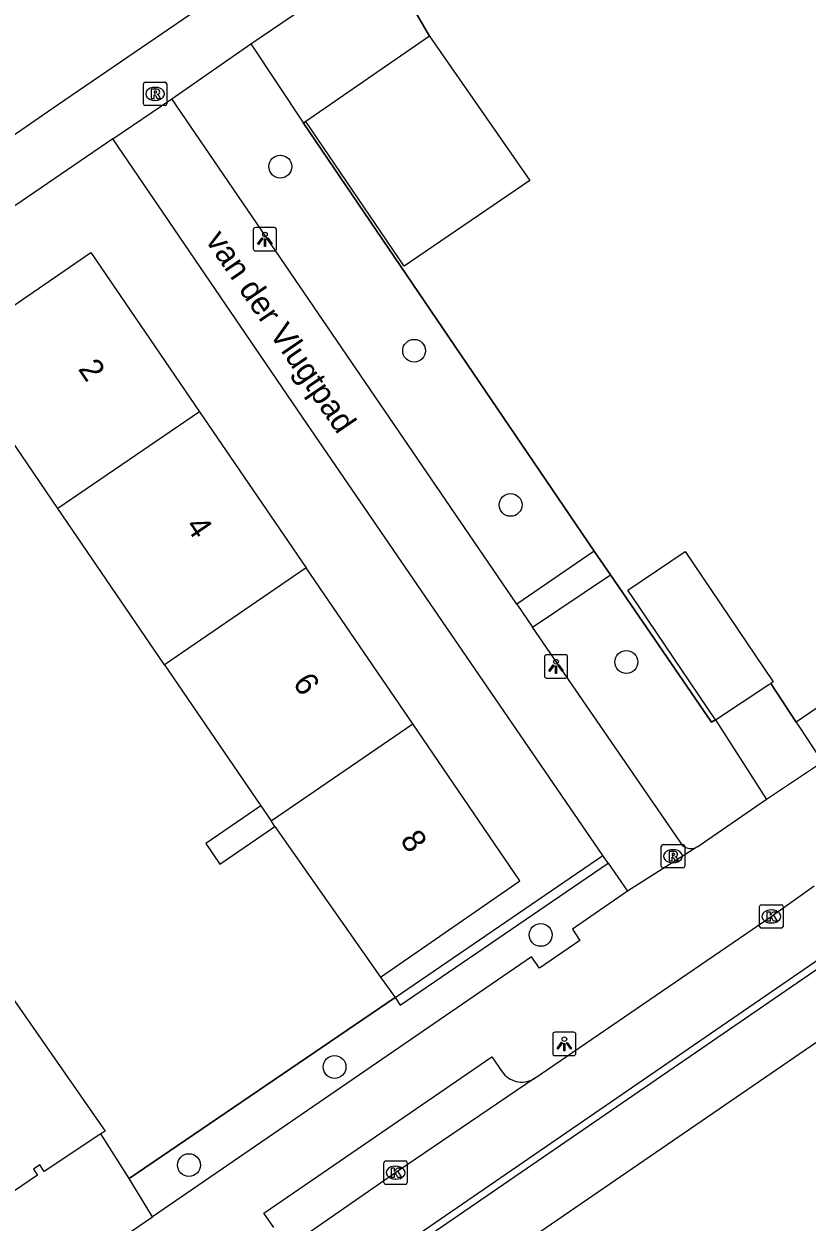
# Model space of a CAD drawing. Extents: x 157466 to 158888, y 383063 to 384677.
# Drawn here: x 158521.2 to 158554.7, y 383629.9 to 383681.2 of the extents above; entities that cross this region are included whole.
import ezdxf

# ---------------------------------------------------------------- set-up
doc = ezdxf.new("R2010")
doc.units = 0
for name, color, linetype in [('IMGEO_Boom', 7, 'Continuous'), ('IMGEO_Fietspad_gesloten', 7, 'Continuous'), ('IMGEO_Groenvoorziening', 7, 'Continuous'), ('IMGEO_Haag', 7, 'Continuous'), ('IMGEO_Hek', 7, 'Continuous'), ('IMGEO_Kolk', 7, 'Continuous'), ('IMGEO_Lichtpunt', 7, 'Continuous'), ('IMGEO_Openbare_ruimte_label', 7, 'Continuous'), ('IMGEO_Pand', 7, 'Continuous'), ('IMGEO_Pand_nummerreeks', 7, 'Continuous'), ('IMGEO_Rijbaan_lokaal_open', 7, 'Continuous'), ('IMGEO_Rioolput', 7, 'Continuous'), ('IMGEO_Voetpad_open', 7, 'Continuous')]:
    doc.layers.add(name, color=color, linetype=linetype)

msp = doc.modelspace()

# ---------------------------------------------------------------- linework, layer by layer
at = {"layer": 'IMGEO_Boom'}
for centre in [(158532.144, 383675.066), (158537.876, 383667.183), (158542.006, 383660.586), (158546.964, 383653.863), (158543.296, 383642.181), (158534.468, 383636.529), (158528.233, 383632.328)]:
    msp.add_circle(centre, 0.489, dxfattribs=at)
at = {"layer": 'IMGEO_Fietspad_gesloten'}
for points in [[(158619.533, 383684.885), (158594.652, 383667.82), (158523.57, 383619.052), (158500, 383602.881), (158449.207, 383568.025), (158400.089, 383534.274)], [(158382.666, 383518.924), (158382.786, 383519.037), (158385.186, 383520.921), (158400.504, 383531.525), (158500, 383599.794), (158509.882, 383606.575), (158524.995, 383616.939), (158597.382, 383666.576), (158618.032, 383680.773)]]:
    msp.add_lwpolyline(points, dxfattribs=at)
at = {"layer": 'IMGEO_Groenvoorziening'}
for points in [[(158533.137, 383676.929), (158545.591, 383658.604)], [(158569.628, 383661.787), (158554.238, 383651.293)], [(158546.288, 383657.587), (158550.609, 383651.283), (158550.778, 383651.38)], [(158526.671, 383630.111), (158525.673, 383631.755), (158537.058, 383639.507)]]:
    msp.add_lwpolyline(points, dxfattribs=at)
at = {"layer": 'IMGEO_Haag'}
for points in [[(158537.058, 383639.507), (158545.961, 383645.584)], [(158537.058, 383639.507), (158537.284, 383639.177), (158546.187, 383645.254)]]:
    msp.add_lwpolyline(points, dxfattribs=at)
at = {"layer": 'IMGEO_Hek'}
for points in [[(158538.531, 383680.642), (158537.757, 383681.972)], [(158533.137, 383676.929), (158533.24, 383676.996)], [(158545.591, 383658.604), (158533.137, 383676.929)], [(158569.628, 383661.787), (158554.238, 383651.293)], [(158546.288, 383657.587), (158545.591, 383658.604)], [(158550.778, 383651.38), (158550.609, 383651.283), (158546.288, 383657.587)], [(158554.238, 383651.293), (158553.143, 383652.946)], [(158536.437, 383640.375), (158537.058, 383639.507)], [(158537.058, 383639.507), (158525.673, 383631.755)], [(158525.673, 383631.755), (158524.462, 383633.66)]]:
    msp.add_lwpolyline(points, dxfattribs=at)
at = {"layer": 'IMGEO_Kolk'}
for p, q in [((158552.745, 383643.473), (158553.597, 383643.473)), ((158552.67, 383642.547), (158552.67, 383643.399)), ((158553.158, 383643.253), (158553.183, 383643.253)), ((158553.671, 383643.399), (158553.671, 383642.547)), ((158553.597, 383642.473), (158552.745, 383642.473)), ((158553.181, 383642.693), (158553.156, 383642.693)), ((158536.583, 383631.578), (158536.583, 383632.43)), ((158536.658, 383632.504), (158537.51, 383632.504)), ((158537.071, 383632.284), (158537.096, 383632.284)), ((158537.584, 383632.43), (158537.584, 383631.578)), ((158537.094, 383631.724), (158537.069, 383631.724)), ((158537.51, 383631.504), (158536.658, 383631.504))]:
    msp.add_line(p, q, dxfattribs=at)
for points in [[(158552.745, 383643.473), (158553.597, 383643.473)], [(158552.67, 383642.547), (158552.67, 383643.399)], [(158552.991, 383643.173), (158553.114, 383643.173), (158553.114, 383643.022), (158553.244, 383643.173), (158553.408, 383643.173), (158553.262, 383643.022), (158553.415, 383642.773), (158553.263, 383642.773), (158553.178, 383642.937), (158553.114, 383642.87), (158553.114, 383642.773), (158552.991, 383642.773), (158552.991, 383643.173)], [(158553.671, 383643.399), (158553.671, 383642.547)], [(158553.597, 383642.473), (158552.745, 383642.473)], [(158536.583, 383631.578), (158536.583, 383632.43)], [(158536.658, 383632.504), (158537.51, 383632.504)], [(158536.904, 383632.204), (158537.027, 383632.204), (158537.027, 383632.053), (158537.157, 383632.204), (158537.321, 383632.204), (158537.175, 383632.053), (158537.328, 383631.804), (158537.176, 383631.804), (158537.091, 383631.968), (158537.027, 383631.901), (158537.027, 383631.804), (158536.904, 383631.804), (158536.904, 383632.204)], [(158537.584, 383632.43), (158537.584, 383631.578)], [(158537.51, 383631.504), (158536.658, 383631.504)]]:
    msp.add_lwpolyline(points, dxfattribs=at)
for centre, start, end in [((158552.747, 383643.397), 91.552, 178.448), ((158552.747, 383643.397), 91.552, 178.448), ((158553.595, 383643.397), 1.552, 88.448), ((158553.595, 383643.397), 1.552, 88.448), ((158552.747, 383642.549), 181.552, 268.448), ((158552.747, 383642.549), 181.552, 268.448), ((158553.595, 383642.549), 271.552, 358.448), ((158553.595, 383642.549), 271.552, 358.448), ((158536.66, 383632.428), 91.552, 178.448), ((158536.66, 383632.428), 91.552, 178.448), ((158537.508, 383632.428), 1.552, 88.448), ((158537.508, 383632.428), 1.552, 88.448), ((158536.66, 383631.58), 181.552, 268.448), ((158536.66, 383631.58), 181.552, 268.448), ((158537.508, 383631.58), 271.552, 358.448), ((158537.508, 383631.58), 271.552, 358.448)]:
    msp.add_arc(centre, 0.0765, start, end, dxfattribs=at)
for centre, major_axis, ratio, start_param, end_param in [((158553.157, 383642.973), (-0.387, 0.002), 0.722429, 4.712389, 7.853982), ((158553.182, 383642.973), (-0.39, 0.002), 0.717154, 1.570796, 4.712389), ((158537.07, 383632.004), (-0.387, 0.002), 0.722429, 4.712389, 7.853982), ((158537.095, 383632.004), (-0.39, 0.002), 0.717154, 1.570796, 4.712389)]:
    msp.add_ellipse(centre, major_axis=major_axis, ratio=ratio, start_param=start_param, end_param=end_param, dxfattribs=at)
at = {"layer": 'IMGEO_Lichtpunt'}
for p, q in [((158530.989, 383672.358), (158530.989, 383671.551)), ((158530.989, 383672.358), (158530.989, 383671.551)), ((158531.891, 383672.453), (158531.083, 383672.453)), ((158531.891, 383672.453), (158531.083, 383672.453)), ((158531.985, 383671.551), (158531.985, 383672.358)), ((158531.985, 383671.551), (158531.985, 383672.358)), ((158531.083, 383671.457), (158531.891, 383671.457)), ((158531.083, 383671.457), (158531.891, 383671.457)), ((158543.453, 383654.077), (158543.453, 383653.27)), ((158543.453, 383654.077), (158543.453, 383653.27)), ((158544.355, 383654.172), (158543.547, 383654.172)), ((158544.355, 383654.172), (158543.547, 383654.172)), ((158544.449, 383653.27), (158544.449, 383654.077)), ((158544.449, 383653.27), (158544.449, 383654.077)), ((158543.547, 383653.176), (158544.355, 383653.176)), ((158543.547, 383653.176), (158544.355, 383653.176)), ((158543.809, 383637.919), (158543.809, 383637.112)), ((158543.809, 383637.919), (158543.809, 383637.112)), ((158544.711, 383638.014), (158543.903, 383638.014)), ((158544.711, 383638.014), (158543.903, 383638.014)), ((158544.805, 383637.112), (158544.805, 383637.919)), ((158544.805, 383637.112), (158544.805, 383637.919)), ((158543.903, 383637.018), (158544.711, 383637.018)), ((158543.903, 383637.018), (158544.711, 383637.018))]:
    msp.add_line(p, q, dxfattribs=at)
for points in [[(158531.363, 383672.022), (158531.402, 383671.994), (158531.214, 383671.732), (158531.176, 383671.759), (158531.363, 383672.022)], [(158531.465, 383671.974), (158531.512, 383671.974), (158531.512, 383671.652), (158531.465, 383671.652), (158531.465, 383671.974)], [(158531.575, 383671.994), (158531.613, 383672.021), (158531.8, 383671.759), (158531.761, 383671.731), (158531.575, 383671.994)], [(158543.827, 383653.741), (158543.866, 383653.713), (158543.678, 383653.451), (158543.64, 383653.478), (158543.827, 383653.741)], [(158543.929, 383653.693), (158543.976, 383653.693), (158543.976, 383653.371), (158543.929, 383653.371), (158543.929, 383653.693)], [(158544.039, 383653.713), (158544.077, 383653.74), (158544.264, 383653.478), (158544.225, 383653.45), (158544.039, 383653.713)], [(158544.183, 383637.583), (158544.222, 383637.555), (158544.034, 383637.293), (158543.996, 383637.32), (158544.183, 383637.583)], [(158544.285, 383637.535), (158544.332, 383637.535), (158544.332, 383637.213), (158544.285, 383637.213), (158544.285, 383637.535)], [(158544.395, 383637.555), (158544.433, 383637.582), (158544.62, 383637.32), (158544.581, 383637.292), (158544.395, 383637.555)]]:
    msp.add_lwpolyline(points, dxfattribs=at)
for centre in [(158531.488, 383672.156), (158543.952, 383653.875), (158544.308, 383637.717)]:
    msp.add_circle(centre, 0.0994, dxfattribs=at)
for centre, start, end in [((158531.083, 383672.358), 90, 180), ((158531.083, 383672.358), 90, 180), ((158531.891, 383672.358), 0, 90), ((158531.891, 383672.358), 0, 90), ((158531.083, 383671.551), 180, 270), ((158531.083, 383671.551), 180, 270), ((158531.891, 383671.551), 270, 0), ((158531.891, 383671.551), 270, 360), ((158543.547, 383654.077), 90, 180), ((158543.547, 383654.077), 90, 180), ((158544.355, 383654.077), 0, 90), ((158544.355, 383654.077), 0, 90), ((158543.547, 383653.27), 180, 270), ((158543.547, 383653.27), 180, 270), ((158544.355, 383653.27), 270, 0), ((158544.355, 383653.27), 270, 360), ((158543.903, 383637.919), 90, 180), ((158543.903, 383637.919), 90, 180), ((158544.711, 383637.919), 0, 90), ((158544.711, 383637.919), 0, 90), ((158543.903, 383637.112), 180, 270), ((158543.903, 383637.112), 180, 270), ((158544.711, 383637.112), 270, 0), ((158544.711, 383637.112), 270, 360)]:
    msp.add_arc(centre, 0.0946, start, end, dxfattribs=at)
at = {"layer": 'IMGEO_Pand'}
for points in [[(158538.531, 383680.642), (158542.836, 383674.465), (158537.453, 383670.803), (158533.24, 383676.996)], [(158538.531, 383680.642), (158533.24, 383676.996)], [(158522.625, 383660.429), (158517.977, 383667.236), (158524.027, 383671.386), (158528.684, 383664.573)], [(158528.684, 383664.573), (158522.625, 383660.429)], [(158528.684, 383664.573), (158533.25, 383657.893)], [(158527.188, 383653.747), (158522.625, 383660.429)], [(158550.778, 383651.38), (158547.505, 383656.23), (158547.03, 383656.934), (158549.483, 383658.59), (158553.247, 383653.015), (158553.143, 383652.946)], [(158533.25, 383657.893), (158527.188, 383653.747)], [(158537.816, 383651.213), (158533.25, 383657.893)], [(158527.188, 383653.747), (158531.317, 383647.7)], [(158550.778, 383651.38), (158553.063, 383652.893), (158553.143, 383652.946)], [(158531.75, 383647.066), (158537.816, 383651.213)], [(158531.917, 383646.827), (158536.437, 383640.375), (158538.611, 383641.876), (158542.406, 383644.499), (158537.816, 383651.213)], [(158531.317, 383647.7), (158528.962, 383646.09), (158529.559, 383645.215), (158531.917, 383646.827)], [(158531.317, 383647.7), (158531.75, 383647.066)], [(158531.917, 383646.827), (158531.75, 383647.066)], [(158518.115, 383637.745), (158518.217, 383637.597), (158520.771, 383639.354), (158524.652, 383633.786), (158524.462, 383633.66), (158522.036, 383632.056), (158521.848, 383632.34), (158521.574, 383632.152), (158521.748, 383631.895), (158519.008, 383630.039), (158515.119, 383635.696)]]:
    msp.add_lwpolyline(points, dxfattribs=at)
at = {"layer": 'IMGEO_Rijbaan_lokaal_open'}
for points in [[(158619.216, 383685.422), (158617.63, 383684.079), (158616.756, 383683.403), (158594.495, 383668.112), (158523.401, 383619.303), (158507.088, 383608.103), (158500, 383603.242), (158404.665, 383537.859)], [(158469.244, 383641.352), (158482.695, 383650.296), (158498.727, 383661.295), (158500, 383662.168), (158501.86, 383663.444), (158510.016, 383669.039), (158512.882, 383671), (158522.61, 383677.706), (158529.482, 383682.419)], [(158543.048, 383636.047), (158553.168, 383642.972), (158554.999, 383644.275)], [(158543.048, 383636.047), (158537.129, 383632.034), (158531.678, 383628.265)]]:
    msp.add_lwpolyline(points, dxfattribs=at)
at = {"layer": 'IMGEO_Rioolput'}
for p, q in [((158526.285, 383677.753), (158526.285, 383678.605)), ((158526.36, 383678.679), (158527.212, 383678.679)), ((158526.773, 383678.459), (158526.798, 383678.459)), ((158527.286, 383678.605), (158527.286, 383677.753)), ((158526.796, 383677.899), (158526.771, 383677.899)), ((158527.212, 383677.679), (158526.36, 383677.679)), ((158548.534, 383646.048), (158549.386, 383646.048)), ((158548.459, 383645.122), (158548.459, 383645.974)), ((158548.947, 383645.828), (158548.972, 383645.828)), ((158549.46, 383645.974), (158549.46, 383645.122)), ((158549.386, 383645.048), (158548.534, 383645.048)), ((158548.97, 383645.268), (158548.945, 383645.268))]:
    msp.add_line(p, q, dxfattribs=at)
for points in [[(158526.285, 383677.753), (158526.285, 383678.605)], [(158526.36, 383678.679), (158527.212, 383678.679)], [(158526.874, 383678.377), (158526.622, 383678.379), (158526.622, 383677.979)], [(158526.8, 383678.298), (158526.746, 383678.298), (158526.746, 383678.217)], [(158527.286, 383678.605), (158527.286, 383677.753)], [(158526.622, 383677.979), (158526.746, 383677.979), (158526.746, 383678.141), (158526.757, 383678.141)], [(158526.746, 383678.217), (158526.798, 383678.217)], [(158526.804, 383678.112), (158526.875, 383677.979), (158527.015, 383677.979), (158526.95, 383678.105)], [(158527.212, 383677.679), (158526.36, 383677.679)], [(158548.534, 383646.048), (158549.386, 383646.048)], [(158548.459, 383645.122), (158548.459, 383645.974)], [(158549.048, 383645.746), (158548.796, 383645.748), (158548.796, 383645.348)], [(158548.796, 383645.348), (158548.92, 383645.348), (158548.92, 383645.51), (158548.931, 383645.51)], [(158548.974, 383645.667), (158548.92, 383645.667), (158548.92, 383645.586)], [(158548.92, 383645.586), (158548.972, 383645.586)], [(158548.978, 383645.481), (158549.049, 383645.348), (158549.189, 383645.348), (158549.124, 383645.474)], [(158549.46, 383645.974), (158549.46, 383645.122)], [(158549.386, 383645.048), (158548.534, 383645.048)]]:
    msp.add_lwpolyline(points, dxfattribs=at)
for centre, radius, start, end in [((158526.362, 383678.603), 0.0765, 91.552, 178.448), ((158526.362, 383678.603), 0.0765, 91.552, 178.448), ((158526.806, 383678.202), 0.0964, 77.0061, 93.1865), ((158526.82, 383678.259), 0.0378, 276.6634, 79.6772), ((158526.873, 383678.267), 0.109, 350.3612, 89.416), ((158527.21, 383678.603), 0.0765, 1.552, 88.448), ((158527.21, 383678.603), 0.0765, 1.552, 88.448), ((158526.756, 383678.088), 0.0533, 26.0293, 88.6989), ((158526.782, 383678.406), 0.19, 274.7715, 282.9687), ((158526.871, 383678.267), 0.112, 277.5842, 350.9817), ((158526.855, 383678.052), 0.108, 29.5134, 73.7905), ((158526.362, 383677.755), 0.0765, 181.552, 268.448), ((158526.362, 383677.755), 0.0765, 181.552, 268.448), ((158527.21, 383677.755), 0.0765, 271.552, 358.448), ((158527.21, 383677.755), 0.0765, 271.552, 358.448), ((158548.536, 383645.972), 0.0765, 91.552, 178.448), ((158548.536, 383645.972), 0.0765, 91.552, 178.448), ((158549.384, 383645.972), 0.0765, 1.552, 88.448), ((158549.384, 383645.972), 0.0765, 1.552, 88.448), ((158548.93, 383645.457), 0.0533, 26.0293, 88.6989), ((158548.956, 383645.775), 0.19, 274.7715, 282.9687), ((158548.98, 383645.571), 0.0964, 77.0061, 93.1865), ((158548.994, 383645.628), 0.0378, 276.6634, 79.6772), ((158549.047, 383645.636), 0.109, 350.3612, 89.416), ((158549.045, 383645.636), 0.112, 277.5842, 350.9817), ((158549.029, 383645.421), 0.108, 29.5134, 73.7905), ((158548.536, 383645.124), 0.0765, 181.552, 268.448), ((158548.536, 383645.124), 0.0765, 181.552, 268.448), ((158549.384, 383645.124), 0.0765, 271.552, 358.448), ((158549.384, 383645.124), 0.0765, 271.552, 358.448)]:
    msp.add_arc(centre, radius, start, end, dxfattribs=at)
for centre, major_axis, ratio, start_param, end_param in [((158526.772, 383678.179), (-0.387, 0.002), 0.722429, 4.712389, 7.853982), ((158526.797, 383678.179), (-0.39, 0.002), 0.717154, 1.570796, 4.712389), ((158548.946, 383645.548), (-0.387, 0.002), 0.722429, 4.712389, 7.853982), ((158548.971, 383645.548), (-0.39, 0.002), 0.717154, 1.570796, 4.712389)]:
    msp.add_ellipse(centre, major_axis=major_axis, ratio=ratio, start_param=start_param, end_param=end_param, dxfattribs=at)
at = {"layer": 'IMGEO_Voetpad_open'}
for points in [[(158530.885, 383680.314), (158536.359, 383684.038)], [(158537.757, 383681.972), (158538.531, 383680.642)], [(158527.502, 383677.972), (158530.885, 383680.314)], [(158530.885, 383680.314), (158533.137, 383676.929)], [(158524.98, 383676.251), (158527.502, 383677.972)], [(158542.273, 383656.334), (158527.502, 383677.972)], [(158533.24, 383676.996), (158533.137, 383676.929)], [(158524.98, 383676.251), (158503.246, 383661.416)], [(158545.961, 383645.584), (158533.101, 383664.343), (158524.98, 383676.251)], [(158545.591, 383658.604), (158542.273, 383656.334)], [(158545.591, 383658.604), (158546.288, 383657.587)], [(158542.945, 383655.348), (158546.288, 383657.587)], [(158542.273, 383656.334), (158542.945, 383655.348)], [(158549.986, 383645.929), (158549.943, 383645.908), (158549.898, 383645.89), (158549.852, 383645.877), (158549.805, 383645.868), (158549.757, 383645.864), (158549.709, 383645.863), (158549.661, 383645.867), (158549.614, 383645.876), (158549.568, 383645.888), (158549.523, 383645.904), (158549.479, 383645.925), (158549.438, 383645.949), (158549.399, 383645.977), (158542.945, 383655.348)], [(158553.143, 383652.946), (158554.238, 383651.293)], [(158550.778, 383651.38), (158552.969, 383647.97)], [(158554.238, 383651.293), (158554.345, 383651.112), (158555.362, 383649.578)], [(158555.362, 383649.578), (158552.969, 383647.97)], [(158552.969, 383647.97), (158550.02, 383645.949), (158549.986, 383645.929)], [(158546.187, 383645.254), (158545.961, 383645.584)], [(158549.986, 383645.929), (158547.01, 383644.054)], [(158546.187, 383645.254), (158547.01, 383644.054)], [(158547.01, 383644.054), (158544.65, 383642.42), (158544.965, 383641.936), (158543.251, 383640.752), (158542.905, 383641.239), (158526.671, 383630.111)], [(158531.866, 383629.652), (158531.441, 383630.264), (158541.201, 383636.961), (158541.64, 383636.319), (158541.697, 383636.246), (158541.761, 383636.178), (158541.831, 383636.116), (158541.905, 383636.061), (158541.985, 383636.012), (158542.068, 383635.971), (158542.155, 383635.937), (158542.244, 383635.911), (158542.336, 383635.894), (158542.428, 383635.884), (158542.521, 383635.883), (158542.614, 383635.89), (158542.706, 383635.906), (158542.796, 383635.93), (158542.883, 383635.961), (158542.968, 383636), (158543.048, 383636.047)], [(158521.679, 383626.71), (158526.671, 383630.111)]]:
    msp.add_lwpolyline(points, dxfattribs=at)

# ---------------------------------------------------------------- texts
at = {"layer": 'IMGEO_Openbare_ruimte_label'}
msp.add_text('van der Vlugtpad', height=1, rotation=304.3579, dxfattribs=at).set_placement((158528.914, 383671.911))
at = {"layer": 'IMGEO_Pand_nummerreeks'}
for s, rotation, p in [('2', 304.3545, (158523.461, 383666.403)), ('4', 304.3545, (158528.056, 383659.68)), ('6', 304.3543, (158532.651, 383652.958)), ('8', 304.3543, (158537.248, 383646.233))]:
    msp.add_text(s, height=1, rotation=rotation, dxfattribs=at).set_placement(p)

doc.saveas('drawing.dxf')
